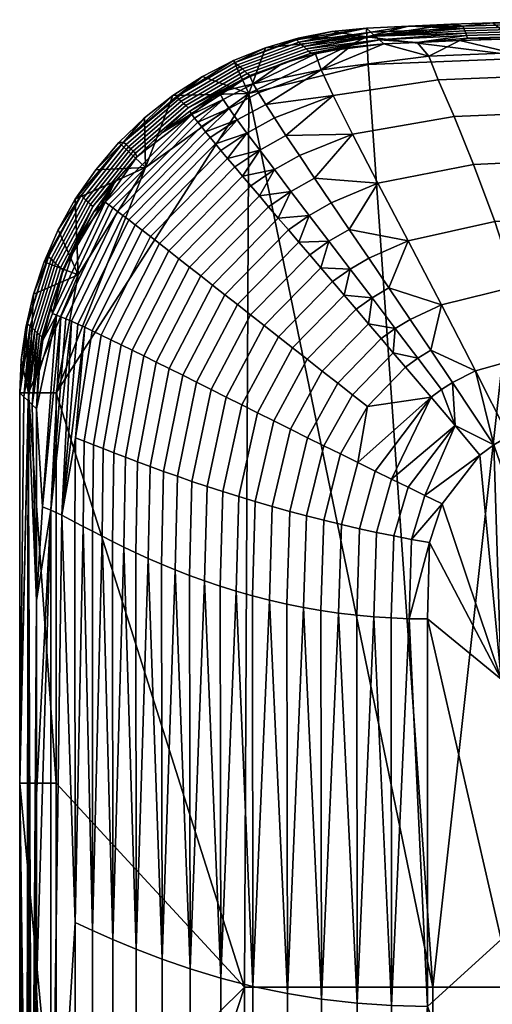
# Model space of a CAD drawing. Header units: millimetres. Extents: x 1047 to 1715, y 555 to 1212.
# Tile 620 of 656: x 1631 to 1644, y 1003 to 1029. Entities that reach past the tile are written whole.
import ezdxf

# ---------------------------------------------------------------- set-up
doc = ezdxf.new("R2010")
doc.units = ezdxf.units.MM
doc.header["$MEASUREMENT"] = 0
doc.layers.add('Alu stel 3', color=7, linetype='Continuous')

msp = doc.modelspace()

# ---------------------------------------------------------------- meshes
at = {"layer": 'Alu stel 3'}
mesh = msp.add_polyface(dxfattribs=at)
corners = [(1640.388, 1028.035, 191.93), (1640.349, 1028.787, 191.589), (1637.148, 1027.247, 191.93), (1637.6, 1028.489, 190.769), (1638.487, 1028.75, 190.777), (1639.405, 1028.931, 190.787), (1636.848, 1028.033, 189.906), (1636.779, 1028.095, 190.405), (1638.44, 1028.703, 190.549), (1638.51, 1028.64, 190.051), (1636.912, 1027.975, 189.44), (1638.575, 1028.582, 189.584), (1636.977, 1027.917, 188.973), (1638.64, 1028.523, 189.117), (1637.043, 1027.857, 188.491), (1638.707, 1028.463, 188.636), (1637.109, 1027.798, 188.017), (1638.773, 1028.404, 188.161), (1637.176, 1027.737, 187.53), (1638.841, 1028.343, 187.674), (1640.337, 1029.025, 190.798), (1639.405, 1028.931, 190.787), (1638.487, 1028.75, 190.777), (1637.6, 1028.489, 190.769), (1640.575, 1028.811, 189.1), (1640.456, 1028.918, 189.949), (1637.185, 1027.714, 187.387), (1638.057, 1028.062, 187.39), (1638.962, 1028.328, 187.394), (1639.88, 1028.505, 187.399), (1640.694, 1028.703, 188.252), (1637.609, 1026.957, 184.482), (1639.435, 1027.201, 183.684), (1637.846, 1026.587, 183.64), (1639.113, 1027.894, 185.435), (1637.416, 1027.271, 185.402), (1638.159, 1026.11, 182.791), (1639.962, 1026.15, 182.079), (1638.521, 1025.566, 182.034), (1638.93, 1024.956, 181.366), (1640.651, 1024.82, 180.821), (1639.385, 1024.283, 180.784), (1639.873, 1023.562, 180.294), (1637.845, 1025.185, 182.019), (1636.981, 1025.01, 182.375), (1637.447, 1025.714, 182.776), (1637.101, 1026.179, 183.625), (1637.951, 1023.869, 181.042), (1638.79, 1023.939, 180.772), (1638.226, 1023.547, 180.763), (1638.293, 1024.592, 181.352), (1637.689, 1024.177, 181.342), (1637.44, 1024.47, 181.664), (1639.105, 1022.517, 180.063), (1639.899, 1022.484, 179.875), (1639.421, 1022.147, 179.869), (1639.323, 1023.24, 180.284), (1638.801, 1022.874, 180.277), (1640.401, 1022.783, 179.883), (1638.507, 1023.217, 180.51), (1639.736, 1021.777, 179.7), (1640.493, 1021.703, 179.553), (1637.571, 1020.951, 180.061), (1637.201, 1021.242, 180.274), (1636.844, 1021.522, 180.506), (1636.502, 1021.791, 180.759), (1640.813, 1028.596, 187.403), (1639.88, 1028.505, 187.399), (1638.962, 1028.328, 187.394), (1637.273, 1027.517, 186.358), (1638.057, 1028.062, 187.39)]
mesh.append_faces([[corners[k] for k in face] for face in [(0, 1, 2, 2), (3, 1, 4, 4), (4, 1, 5, 5), (1, 3, 2, 2), (6, 7, 8, 9), (10, 6, 9, 11), (12, 10, 11, 13), (14, 12, 13, 15), (16, 14, 15, 17), (18, 16, 17, 19), (20, 8, 21, 21), (21, 8, 22, 22), (22, 7, 23, 23), (24, 13, 25, 25), (25, 9, 20, 20), (26, 19, 27, 27), (27, 19, 28, 28), (28, 19, 29, 29), (8, 20, 9, 9), (7, 22, 8, 8), (9, 25, 11, 11), (11, 25, 13, 13), (13, 24, 15, 15), (15, 30, 17, 17), (19, 26, 18, 18), (17, 30, 19, 19), (31, 32, 33, 33), (34, 31, 35, 35), (32, 31, 34, 34), (36, 37, 38, 38), (32, 36, 33, 33), (37, 36, 32, 32), (39, 40, 41, 41), (37, 39, 38, 38), (40, 39, 37, 37), (40, 42, 41, 41), (43, 44, 45, 45), (43, 45, 36, 38), (45, 46, 33, 36), (47, 48, 49, 49), (50, 47, 51, 51), (48, 47, 50, 50), (48, 50, 39, 41), (50, 43, 38, 39), (52, 50, 51, 51), (50, 52, 43, 43), (53, 54, 55, 55), (56, 53, 57, 57), (54, 53, 56, 56), (54, 56, 42, 58), (56, 48, 41, 42), (59, 56, 57, 57), (48, 59, 49, 49), (56, 59, 48, 48), (54, 60, 55, 55), (61, 60, 54, 54), (62, 63, 57, 53), (63, 64, 59, 57), (64, 65, 49, 59), (66, 34, 67, 67), (67, 34, 68, 68), (68, 69, 70, 70), (35, 69, 34, 34), (34, 69, 68, 68)]])
mesh = msp.add_polyface(dxfattribs=at)
corners = [(1640.388, 1028.035, 191.93), (1642.139, 1002.999, 191.93), (1644.939, 1028.216, 191.93), (1649.493, 1028.281, 191.93), (1647.202, 1029.254, 190.798), (1644.939, 1028.216, 191.93), (1640.349, 1028.787, 191.589), (1640.388, 1028.035, 191.93), (1640.694, 1028.703, 188.252), (1641.718, 1028.639, 187.404), (1640.813, 1028.596, 187.403), (1643.077, 1028.757, 187.87), (1642.871, 1028.687, 187.404), (1643.053, 1028.822, 188.364), (1640.813, 1028.596, 187.403), (1638.841, 1028.343, 187.674), (1640.694, 1028.703, 188.252), (1638.707, 1028.463, 188.636), (1640.575, 1028.811, 189.1), (1639.88, 1028.505, 187.399), (1642.286, 1027.623, 183.787), (1642.031, 1028.265, 185.507), (1644.273, 1028.352, 185.53), (1644.522, 1027.713, 183.823), (1642.713, 1026.623, 182.187), (1644.924, 1026.714, 182.225), (1643.244, 1025.328, 180.91), (1645.392, 1025.42, 180.942), (1643.82, 1023.775, 179.967), (1645.852, 1023.865, 179.988), (1644.384, 1022.014, 179.344), (1646.237, 1022.102, 179.354), (1639.435, 1027.201, 183.684), (1639.113, 1027.894, 185.435), (1639.962, 1026.15, 182.079), (1640.651, 1024.82, 180.821), (1641.466, 1023.255, 179.908), (1642.37, 1021.517, 179.315), (1639.873, 1023.562, 180.294), (1640.401, 1022.783, 179.883), (1640.945, 1021.977, 179.559), (1640.493, 1021.703, 179.553), (1639.899, 1022.484, 179.875), (1647.483, 1028.805, 187.404), (1646.329, 1028.787, 187.404), (1645.174, 1028.761, 187.404), (1644.022, 1028.728, 187.404), (1642.871, 1028.687, 187.404), (1641.718, 1028.639, 187.404), (1640.813, 1028.596, 187.403)]
mesh.append_faces([[corners[k] for k in face] for face in [(0, 1, 2, 2), (3, 4, 5, 5), (5, 6, 7, 7), (8, 9, 10, 10), (9, 11, 12, 12), (8, 13, 9, 9), (14, 15, 16, 16), (16, 17, 18, 18), (19, 15, 14, 14), (20, 21, 22, 23), (24, 20, 23, 25), (26, 24, 25, 27), (28, 26, 27, 29), (30, 28, 29, 31), (32, 33, 21, 20), (34, 32, 20, 24), (35, 34, 24, 26), (36, 35, 26, 28), (37, 36, 28, 30), (38, 36, 39, 39), (36, 38, 35, 35), (36, 40, 39, 39), (37, 40, 36, 36), (41, 42, 39, 40), (43, 22, 44, 44), (44, 22, 45, 45), (45, 22, 46, 46), (46, 22, 47, 47), (47, 21, 48, 48), (48, 21, 49, 49), (21, 47, 22, 22), (33, 49, 21, 21)]])
mesh = msp.add_polyface(dxfattribs=at)
corners = [(1640.337, 1029.025, 190.798), (1640.349, 1028.787, 191.589), (1641.48, 1029.081, 190.798), (1642.624, 1029.13, 190.798), (1643.768, 1029.172, 190.798), (1644.939, 1028.216, 191.93), (1644.912, 1029.207, 190.798), (1646.057, 1029.234, 190.798), (1647.202, 1029.254, 190.798), (1640.337, 1029.025, 190.798), (1639.405, 1028.931, 190.787), (1640.349, 1028.787, 191.589), (1645.757, 1028.903, 188.364), (1645.772, 1028.837, 187.87), (1643.077, 1028.757, 187.87), (1643.053, 1028.822, 188.364), (1645.743, 1028.968, 188.855), (1643.029, 1028.887, 188.855), (1645.729, 1029.032, 189.334), (1643.006, 1028.95, 189.334), (1645.714, 1029.098, 189.836), (1642.981, 1029.016, 189.836), (1645.701, 1029.16, 190.299), (1642.959, 1029.077, 190.299), (1647.202, 1029.254, 190.798), (1646.057, 1029.234, 190.798), (1644.912, 1029.207, 190.798), (1643.768, 1029.172, 190.798), (1642.624, 1029.13, 190.798), (1641.48, 1029.081, 190.798), (1640.456, 1028.918, 189.949), (1640.337, 1029.025, 190.798), (1640.575, 1028.811, 189.1), (1640.694, 1028.703, 188.252), (1642.871, 1028.687, 187.404), (1644.022, 1028.728, 187.404), (1645.174, 1028.761, 187.404), (1646.329, 1028.787, 187.404), (1647.483, 1028.805, 187.404), (1641.718, 1028.639, 187.404)]
mesh.append_faces([[corners[k] for k in face] for face in [(0, 1, 2, 2), (2, 1, 3, 3), (3, 1, 4, 4), (4, 5, 6, 6), (6, 5, 7, 7), (7, 5, 8, 8), (5, 4, 1, 1), (9, 10, 11, 11), (12, 13, 14, 15), (16, 12, 15, 17), (18, 16, 17, 19), (20, 18, 19, 21), (22, 20, 21, 23), (24, 22, 25, 25), (25, 22, 26, 26), (26, 22, 27, 27), (27, 23, 28, 28), (28, 23, 29, 29), (29, 30, 31, 31), (30, 21, 32, 32), (32, 17, 33, 33), (34, 14, 35, 35), (35, 13, 36, 36), (36, 13, 37, 37), (37, 13, 38, 38), (14, 39, 15, 15), (13, 35, 14, 14), (15, 33, 17, 17), (17, 32, 19, 19), (19, 32, 21, 21), (23, 27, 22, 22), (21, 29, 23, 23), (29, 21, 30, 30)]])
mesh = msp.add_polyface(dxfattribs=at)
corners = [(1635.09, 1027.193, 190.753), (1637.148, 1027.247, 191.93), (1635.893, 1027.709, 190.757), (1636.741, 1028.145, 190.762), (1637.6, 1028.489, 190.769), (1635.251, 1027.099, 189.812), (1635.182, 1027.161, 190.31), (1636.779, 1028.095, 190.405), (1636.848, 1028.033, 189.906), (1635.315, 1027.041, 189.345), (1636.912, 1027.975, 189.44), (1635.379, 1026.983, 188.879), (1636.977, 1027.917, 188.973), (1635.445, 1026.923, 188.397), (1637.043, 1027.857, 188.491), (1635.51, 1026.864, 187.923), (1637.109, 1027.798, 188.017), (1637.6, 1028.489, 190.769), (1636.741, 1028.145, 190.762), (1635.549, 1026.772, 187.382), (1637.176, 1027.737, 187.53), (1636.346, 1027.283, 187.384), (1637.185, 1027.714, 187.387), (1635.767, 1026.474, 185.855), (1636.619, 1026.847, 185.392), (1635.865, 1026.351, 185.384), (1636.454, 1027.088, 186.35), (1637.273, 1027.517, 186.358), (1637.416, 1027.271, 185.402), (1636.245, 1025.887, 184.027), (1637.101, 1026.179, 183.625), (1636.396, 1025.707, 183.614), (1636.837, 1026.54, 184.469), (1636.106, 1026.055, 184.459), (1637.609, 1026.957, 184.482), (1637.846, 1026.587, 183.64), (1635.979, 1026.21, 184.912), (1637.447, 1025.714, 182.776), (1636.981, 1025.01, 182.375), (1636.772, 1025.258, 182.765), (1636.577, 1025.49, 183.178), (1638.057, 1028.062, 187.39), (1637.185, 1027.714, 187.387), (1636.346, 1027.283, 187.384), (1635.68, 1026.585, 186.345), (1635.605, 1026.682, 186.854)]
mesh.append_faces([[corners[k] for k in face] for face in [(0, 1, 2, 2), (2, 1, 3, 3), (3, 1, 4, 4), (5, 6, 7, 8), (9, 5, 8, 10), (11, 9, 10, 12), (13, 11, 12, 14), (15, 13, 14, 16), (17, 7, 18, 18), (19, 20, 21, 21), (21, 20, 22, 22), (20, 15, 16, 16), (6, 18, 7, 7), (23, 24, 25, 25), (24, 23, 26, 26), (24, 26, 27, 28), (29, 30, 31, 31), (32, 29, 33, 33), (30, 29, 32, 32), (30, 32, 34, 35), (32, 24, 28, 34), (36, 32, 33, 33), (24, 36, 25, 25), (32, 36, 24, 24), (37, 38, 39, 39), (40, 37, 39, 39), (30, 40, 31, 31), (37, 40, 30, 30), (41, 27, 42, 42), (42, 27, 43, 43), (44, 45, 26, 26), (26, 43, 27, 27), (43, 26, 45, 45)]])
mesh = msp.add_polyface(dxfattribs=at)
corners = [(1647.241, 1002.999, 191.93), (1644.939, 1028.216, 191.93), (1642.139, 1002.999, 191.93), (1652.343, 1002.999, 191.93), (1649.493, 1028.281, 191.93), (1640.08, 1013.092, 179.014), (1639.586, 1013.151, 179.073), (1639.661, 1015.552, 179.072), (1640.154, 1015.439, 179.014), (1641.497, 1012.999, 178.926), (1641.013, 1013.018, 178.944), (1641.081, 1015.243, 178.944), (1641.56, 1015.151, 178.926), (1640.541, 1013.049, 178.973), (1640.612, 1015.34, 178.973), (1640.09, 1002.561, 179.016), (1641.019, 1002.497, 178.944), (1641.024, 991.977, 178.944), (1640.098, 992.031, 179.017), (1641.991, 1002.475, 178.92), (1641.991, 1012.992, 178.92), (1642.05, 1015.062, 178.92), (1645.991, 1004.289, 178.92), (1643.991, 1004.289, 178.92), (1643.991, 1011.356, 178.92), (1645.991, 1011.356, 178.92), (1647.991, 1004.289, 178.92), (1647.991, 1011.356, 178.92), (1649.991, 1004.289, 178.92), (1649.991, 1011.356, 178.92), (1651.991, 1004.289, 178.92), (1651.991, 1011.356, 178.92), (1645.991, 997.221, 178.92), (1643.991, 997.221, 178.92), (1647.991, 997.221, 178.92), (1649.991, 997.221, 178.92), (1651.991, 997.221, 178.92), (1642.05, 1015.062, 178.92), (1641.991, 1012.992, 178.92), (1641.991, 1002.475, 178.92), (1643.79, 1017.715, 178.92), (1646.599, 1018.39, 178.92)]
mesh.append_faces([[corners[k] for k in face] for face in [(0, 1, 2, 2), (3, 4, 0, 0), (5, 6, 7, 8), (9, 10, 11, 12), (10, 13, 14, 11), (13, 5, 8, 14), (15, 6, 5, 5), (13, 15, 5, 5), (16, 13, 10, 10), (15, 13, 16, 16), (17, 18, 15, 16), (19, 9, 20, 20), (20, 9, 21, 21), (12, 21, 9, 9), (9, 16, 10, 10), (16, 19, 17, 17), (19, 16, 9, 9), (22, 23, 24, 25), (26, 22, 25, 27), (28, 26, 27, 29), (30, 28, 29, 31), (32, 33, 23, 22), (34, 32, 22, 26), (35, 34, 26, 28), (36, 35, 28, 30), (37, 24, 38, 38), (38, 23, 39, 39), (24, 40, 25, 25), (23, 38, 24, 24), (25, 41, 27, 27), (27, 41, 29, 29), (33, 39, 23, 23)]])
mesh = msp.add_polyface(dxfattribs=at)
corners = [(1637.148, 1027.247, 191.93), (1642.139, 1002.999, 191.93), (1640.388, 1028.035, 191.93), (1631.934, 1019.126, 191.93), (1637.036, 1002.999, 191.93), (1640.945, 1021.977, 179.559), (1642.37, 1021.517, 179.315), (1641.523, 1021.119, 179.303), (1642.083, 1020.285, 179.127), (1640.397, 1021.003, 179.414), (1641.122, 1020.873, 179.299), (1640.741, 1020.598, 179.296), (1640.493, 1021.703, 179.553), (1640.062, 1021.396, 179.549), (1639.736, 1021.777, 179.7), (1642.09, 1019.008, 179.004), (1641.4, 1019.822, 179.123), (1641.734, 1020.066, 179.124), (1642.372, 1019.219, 179.004), (1641.067, 1020.215, 179.203), (1635.361, 1019.605, 180.8), (1634.993, 1019.789, 181.081), (1636.168, 1022.053, 181.038), (1636.502, 1021.791, 180.759), (1634.642, 1019.964, 181.384), (1635.849, 1022.303, 181.338), (1636.965, 1018.801, 179.894), (1636.541, 1019.013, 180.091), (1637.571, 1020.951, 180.061), (1637.955, 1020.649, 179.867), (1639.105, 1022.517, 180.063), (1639.421, 1022.147, 179.869), (1636.132, 1019.218, 180.308), (1637.201, 1021.242, 180.274), (1635.738, 1019.416, 180.544), (1636.844, 1021.522, 180.506), (1638.746, 1017.911, 179.308), (1638.28, 1018.143, 179.429), (1639.141, 1019.718, 179.413), (1639.561, 1019.389, 179.295), (1638.734, 1020.038, 179.547), (1637.828, 1018.369, 179.566), (1637.39, 1018.588, 179.721), (1638.338, 1020.348, 179.698), (1640.365, 1018.759, 179.122), (1639.958, 1019.078, 179.202), (1639.187, 1017.692, 179.212)]
mesh.append_faces([[corners[k] for k in face] for face in [(0, 1, 2, 2), (3, 4, 0, 0), (5, 6, 7, 7), (6, 8, 7, 7), (9, 10, 11, 11), (12, 9, 13, 13), (10, 9, 12, 12), (10, 12, 5, 7), (14, 12, 13, 13), (15, 16, 17, 18), (17, 10, 7, 8), (19, 17, 16, 16), (10, 19, 11, 11), (17, 19, 10, 10), (20, 21, 22, 23), (21, 24, 25, 22), (26, 27, 28, 29), (29, 28, 30, 31), (27, 32, 33, 28), (32, 34, 35, 33), (34, 20, 23, 35), (36, 37, 38, 39), (39, 38, 9, 11), (38, 40, 13, 9), (37, 41, 40, 38), (41, 42, 43, 40), (40, 43, 14, 13), (43, 29, 31, 14), (42, 26, 29, 43), (15, 44, 16, 16), (44, 45, 19, 16), (45, 39, 11, 19), (46, 36, 39, 45)]])
mesh = msp.add_polyface(dxfattribs=at)
corners = [(1637.148, 1027.247, 191.93), (1635.09, 1027.193, 190.753), (1634.348, 1025.245, 191.93), (1633.003, 1025.181, 190.75), (1633.631, 1025.919, 190.749), (1634.329, 1026.592, 190.75), (1633.827, 1025.865, 189.779), (1633.759, 1025.927, 190.277), (1635.182, 1027.161, 190.31), (1635.251, 1027.099, 189.812), (1633.89, 1025.807, 189.312), (1635.315, 1027.041, 189.345), (1633.954, 1025.75, 188.845), (1635.379, 1026.983, 188.879), (1634.019, 1025.69, 188.363), (1635.445, 1026.923, 188.397), (1634.084, 1025.631, 187.889), (1635.51, 1026.864, 187.923), (1632.673, 1024.418, 189.808), (1632.606, 1024.48, 190.306), (1632.736, 1024.359, 189.341), (1632.799, 1024.301, 188.874), (1636.741, 1028.145, 190.762), (1635.893, 1027.709, 190.757), (1635.09, 1027.193, 190.753), (1634.329, 1026.592, 190.75), (1633.631, 1025.919, 190.749), (1633.003, 1025.181, 190.75), (1634.121, 1025.534, 187.381), (1634.809, 1026.191, 187.381), (1637.176, 1027.737, 187.53), (1635.549, 1026.772, 187.382), (1632.45, 1024.385, 190.753), (1636.454, 1027.088, 186.35), (1635.767, 1026.474, 185.855), (1635.68, 1026.585, 186.345), (1633.596, 1024.052, 185.381), (1633.469, 1024.147, 185.852), (1635.865, 1026.351, 185.384), (1633.356, 1024.232, 186.343), (1633.256, 1024.305, 186.853), (1635.605, 1026.682, 186.854), (1633.742, 1023.942, 184.908), (1635.979, 1026.21, 184.912), (1636.346, 1027.283, 187.384), (1635.549, 1026.772, 187.382), (1634.809, 1026.191, 187.381), (1634.121, 1025.534, 187.381)]
mesh.append_faces([[corners[k] for k in face] for face in [(0, 1, 2, 2), (3, 2, 4, 4), (4, 2, 5, 5), (5, 2, 1, 1), (6, 7, 8, 9), (10, 6, 9, 11), (12, 10, 11, 13), (14, 12, 13, 15), (16, 14, 15, 17), (18, 19, 7, 6), (20, 18, 6, 10), (21, 20, 10, 12), (22, 8, 23, 23), (23, 7, 24, 24), (24, 7, 25, 25), (25, 7, 26, 26), (26, 7, 27, 27), (28, 17, 29, 29), (29, 30, 31, 31), (7, 23, 8, 8), (17, 28, 16, 16), (19, 32, 7, 7), (17, 30, 29, 29), (33, 34, 35, 35), (36, 37, 34, 38), (37, 39, 35, 34), (39, 40, 41, 35), (42, 36, 38, 43), (44, 41, 45, 45), (45, 41, 46, 46), (46, 41, 47, 47), (40, 47, 41, 41)]])
mesh = msp.add_polyface(dxfattribs=at)
corners = [(1631.934, 997.951, 191.93), (1637.036, 1002.999, 191.93), (1631.934, 1008.539, 191.93), (1631.934, 1019.126, 191.93), (1642.139, 1002.999, 191.93), (1637.148, 1027.247, 191.93), (1631.934, 1019.126, 191.93), (1631.182, 1019.126, 191.589), (1631.934, 1008.539, 191.93), (1630.943, 1008.539, 190.798), (1631.934, 997.951, 191.93), (1630.943, 997.951, 190.798), (1630.943, 1019.126, 190.798), (1631.056, 1019.019, 189.949), (1630.943, 1008.539, 190.798), (1631.01, 994.182, 190.299), (1630.943, 997.951, 190.798), (1631.396, 997.686, 187.404), (1631.333, 993.996, 187.87), (1631.396, 1002.953, 187.404), (1631.267, 994.034, 188.364), (1631.396, 1008.221, 187.404), (1631.396, 1013.489, 187.404), (1631.202, 994.071, 188.855), (1631.169, 1018.911, 189.101), (1631.138, 994.108, 189.334), (1631.071, 994.147, 189.836), (1632.442, 1004.751, 183.783), (1632.08, 1015.805, 184.596), (1632.439, 1015.62, 183.767), (1631.785, 994.121, 185.513), (1631.785, 1015.946, 185.493), (1633.475, 993.495, 182.197), (1632.921, 993.7, 182.957), (1632.917, 1004.536, 182.941), (1633.469, 1004.292, 182.182), (1633.177, 1015.234, 182.535), (1632.911, 1015.372, 182.925), (1633.461, 1015.091, 182.165), (1632.666, 1015.5, 183.336), (1632.444, 993.882, 183.797), (1634.81, 993.045, 180.919), (1634.105, 993.273, 181.518), (1634.096, 1004.031, 181.504), (1634.799, 1003.761, 180.906), (1634.427, 1014.633, 181.18), (1634.086, 1014.789, 181.488), (1634.786, 1014.477, 180.892), (1633.764, 1014.942, 181.817), (1636.408, 992.608, 179.973), (1635.574, 992.822, 180.408), (1635.561, 1003.497, 180.397), (1636.394, 1003.244, 179.964), (1635.954, 1014.024, 180.16), (1635.547, 1014.172, 180.385), (1636.379, 1013.881, 179.955), (1635.157, 1014.324, 180.629), (1638.213, 992.252, 179.347), (1637.279, 992.418, 179.624), (1637.265, 1003.02, 179.618), (1638.2, 1002.823, 179.342), (1637.709, 1013.503, 179.466), (1637.249, 1013.622, 179.611), (1638.185, 1013.394, 179.338), (1636.806, 1013.748, 179.774), (1640.098, 992.031, 179.017), (1639.129, 992.126, 179.152), (1639.118, 1002.673, 179.15), (1640.09, 1002.561, 179.016), (1639.586, 1013.151, 179.073), (1639.105, 1013.222, 179.147), (1638.638, 1013.303, 179.235), (1631.396, 1013.489, 187.404), (1631.396, 1008.221, 187.404), (1631.396, 1002.953, 187.404), (1631.396, 997.686, 187.404)]
mesh.append_faces([[corners[k] for k in face] for face in [(0, 1, 2, 2), (2, 1, 3, 3), (4, 5, 1, 1), (6, 7, 8, 8), (8, 9, 10, 10), (11, 10, 9, 9), (7, 9, 8, 8), (12, 13, 14, 14), (14, 15, 16, 16), (17, 18, 19, 19), (19, 20, 21, 21), (21, 20, 22, 22), (23, 24, 20, 20), (25, 24, 23, 23), (26, 14, 25, 25), (15, 14, 26, 26), (22, 20, 24, 24), (24, 25, 14, 14), (27, 28, 29, 29), (28, 30, 31, 31), (27, 30, 28, 28), (32, 33, 34, 35), (36, 34, 37, 37), (35, 36, 38, 38), (34, 36, 35, 35), (39, 27, 29, 29), (34, 39, 37, 37), (27, 39, 34, 34), (33, 40, 27, 34), (41, 42, 43, 44), (45, 43, 46, 46), (44, 45, 47, 47), (43, 45, 44, 44), (48, 35, 38, 38), (43, 48, 46, 46), (35, 48, 43, 43), (42, 32, 35, 43), (49, 50, 51, 52), (53, 51, 54, 54), (52, 53, 55, 55), (51, 53, 52, 52), (56, 44, 47, 47), (51, 56, 54, 54), (44, 56, 51, 51), (50, 41, 44, 51), (57, 58, 59, 60), (61, 59, 62, 62), (60, 61, 63, 63), (59, 61, 60, 60), (64, 52, 55, 55), (59, 64, 62, 62), (52, 64, 59, 59), (58, 49, 52, 59), (65, 66, 67, 68), (69, 67, 70, 70), (67, 69, 68, 68), (71, 60, 63, 63), (67, 71, 70, 70), (60, 71, 67, 67), (66, 57, 60, 67), (72, 31, 73, 73), (73, 31, 74, 74), (74, 30, 75, 75), (30, 74, 31, 31)]])
mesh = msp.add_polyface(dxfattribs=at)
corners = [(1631.934, 1019.126, 191.93), (1634.348, 1025.245, 191.93), (1632.523, 1022.329, 191.93), (1637.148, 1027.247, 191.93), (1634.348, 1025.245, 191.93), (1632.45, 1024.385, 190.753), (1632.523, 1022.329, 191.93), (1631.312, 1021.804, 190.77), (1631.602, 1022.681, 190.763), (1631.985, 1023.554, 190.757), (1633.003, 1025.181, 190.75), (1632.864, 1024.241, 188.393), (1632.799, 1024.301, 188.874), (1633.954, 1025.75, 188.845), (1634.019, 1025.69, 188.363), (1632.927, 1024.182, 187.918), (1634.084, 1025.631, 187.889), (1631.791, 1022.76, 189.9), (1631.724, 1022.822, 190.399), (1632.606, 1024.48, 190.306), (1632.673, 1024.418, 189.808), (1631.853, 1022.702, 189.434), (1632.736, 1024.359, 189.341), (1631.916, 1022.643, 188.967), (1631.98, 1022.583, 188.485), (1632.044, 1022.523, 188.011), (1631.224, 1020.937, 190.055), (1631.158, 1021, 190.554), (1631.287, 1020.879, 189.589), (1631.349, 1020.82, 189.122), (1631.413, 1020.759, 188.64), (1631.477, 1020.699, 188.166), (1633.003, 1025.181, 190.75), (1633.759, 1025.927, 190.277), (1632.45, 1024.385, 190.753), (1631.985, 1023.554, 190.757), (1631.602, 1022.681, 190.763), (1631.312, 1021.804, 190.77), (1631.105, 1020.905, 190.778), (1631.79, 1021.472, 187.391), (1631.542, 1020.638, 187.678), (1632.095, 1022.364, 187.387), (1632.109, 1022.462, 187.523), (1632.485, 1023.225, 187.384), (1632.954, 1024.044, 187.382), (1633.502, 1024.818, 187.381), (1634.121, 1025.534, 187.381), (1636.981, 1025.01, 182.375), (1637.845, 1025.185, 182.019), (1637.204, 1024.748, 182.008), (1637.44, 1024.47, 181.664), (1632.193, 1021.137, 185.417), (1632.058, 1021.193, 185.883), (1633.469, 1024.147, 185.852), (1633.596, 1024.052, 185.381), (1631.938, 1021.24, 186.368), (1633.356, 1024.232, 186.343), (1631.833, 1021.278, 186.87), (1633.256, 1024.305, 186.853), (1632.91, 1020.811, 183.659), (1632.708, 1020.906, 184.07), (1634.075, 1023.686, 184.023), (1634.262, 1023.541, 183.61), (1636.245, 1025.887, 184.027), (1636.396, 1025.707, 183.614), (1633.901, 1023.819, 184.455), (1636.106, 1026.055, 184.459), (1632.52, 1020.992, 184.5), (1632.349, 1021.069, 184.948), (1633.742, 1023.942, 184.908), (1635.979, 1026.21, 184.912), (1633.993, 1020.286, 182.053), (1633.695, 1020.432, 182.421), (1634.984, 1022.98, 182.37), (1635.256, 1022.767, 182.004), (1634.727, 1023.18, 182.76), (1636.772, 1025.258, 182.765), (1633.415, 1020.569, 182.811), (1633.153, 1020.695, 183.223), (1634.486, 1023.368, 183.173), (1636.577, 1025.49, 183.178), (1636.502, 1021.791, 180.759), (1636.168, 1022.053, 181.038), (1637.951, 1023.869, 181.042), (1638.226, 1023.547, 180.763), (1635.849, 1022.303, 181.338), (1637.689, 1024.177, 181.342), (1635.545, 1022.541, 181.66), (1634.121, 1025.534, 187.381), (1633.502, 1024.818, 187.381), (1632.954, 1024.044, 187.382), (1632.485, 1023.225, 187.384), (1632.095, 1022.364, 187.387), (1631.79, 1021.472, 187.391)]
mesh.append_faces([[corners[k] for k in face] for face in [(0, 1, 2, 2), (1, 0, 3, 3), (4, 5, 6, 6), (7, 6, 8, 8), (8, 6, 9, 9), (9, 6, 5, 5), (5, 4, 10, 10), (11, 12, 13, 14), (15, 11, 14, 16), (17, 18, 19, 20), (21, 17, 20, 22), (23, 21, 22, 12), (24, 23, 12, 11), (25, 24, 11, 15), (26, 27, 18, 17), (28, 26, 17, 21), (29, 28, 21, 23), (30, 29, 23, 24), (31, 30, 24, 25), (32, 33, 34, 34), (34, 19, 35, 35), (35, 19, 36, 36), (36, 18, 37, 37), (37, 18, 38, 38), (39, 40, 41, 41), (41, 42, 43, 43), (43, 42, 44, 44), (44, 42, 45, 45), (45, 15, 46, 46), (16, 46, 15, 15), (18, 36, 19, 19), (15, 42, 25, 25), (27, 38, 18, 18), (42, 15, 45, 45), (47, 48, 49, 49), (48, 50, 49, 49), (51, 52, 53, 54), (52, 55, 56, 53), (55, 57, 58, 56), (59, 60, 61, 62), (62, 61, 63, 64), (61, 65, 66, 63), (60, 67, 65, 61), (67, 68, 69, 65), (65, 69, 70, 66), (68, 51, 54, 69), (71, 72, 73, 74), (74, 73, 47, 49), (73, 75, 76, 47), (72, 77, 75, 73), (77, 78, 79, 75), (75, 79, 80, 76), (79, 62, 64, 80), (78, 59, 62, 79), (81, 82, 83, 84), (82, 85, 86, 83), (85, 87, 50, 86), (87, 74, 49, 50), (88, 58, 89, 89), (89, 58, 90, 90), (90, 58, 91, 91), (91, 57, 92, 92), (92, 57, 93, 93), (57, 91, 58, 58)]])
mesh = msp.add_polyface(dxfattribs=at)
corners = [(1630.943, 1008.539, 190.798), (1631.182, 1019.126, 191.589), (1630.943, 1019.126, 190.798), (1632.523, 1022.329, 191.93), (1631.182, 1019.126, 191.589), (1631.934, 1019.126, 191.93), (1630.984, 1020.019, 190.788), (1630.943, 1019.126, 190.798), (1631.105, 1020.905, 190.778), (1631.312, 1021.804, 190.77), (1631.396, 1018.696, 187.403), (1631.396, 1013.489, 187.404), (1631.282, 1018.804, 188.252), (1631.169, 1018.911, 189.101), (1630.943, 1008.539, 190.798), (1631.056, 1019.019, 189.949), (1631.542, 1020.638, 187.678), (1631.477, 1020.699, 188.166), (1632.044, 1022.523, 188.011), (1632.109, 1022.462, 187.523), (1631.105, 1020.905, 190.778), (1631.158, 1021, 190.554), (1630.984, 1020.019, 190.788), (1630.943, 1019.126, 190.798), (1631.224, 1020.937, 190.055), (1631.056, 1019.019, 189.949), (1631.349, 1020.82, 189.122), (1631.169, 1018.911, 189.101), (1631.413, 1020.759, 188.64), (1631.282, 1018.804, 188.252), (1631.396, 1018.696, 187.403), (1631.44, 1019.629, 187.399), (1631.571, 1020.557, 187.394), (1631.79, 1021.472, 187.391), (1631.287, 1020.879, 189.589), (1632.095, 1022.364, 187.387), (1632.058, 1021.193, 185.883), (1631.561, 1016.032, 186.417), (1631.938, 1021.24, 186.368), (1631.785, 1015.946, 185.493), (1632.193, 1021.137, 185.417), (1632.457, 1017.904, 183.756), (1632.708, 1020.906, 184.07), (1632.91, 1020.811, 183.659), (1632.08, 1015.805, 184.596), (1632.52, 1020.992, 184.5), (1632.439, 1015.62, 183.767), (1632.349, 1021.069, 184.948), (1633.461, 1015.091, 182.165), (1633.177, 1015.234, 182.535), (1633.209, 1017.614, 182.523), (1633.498, 1017.501, 182.154), (1633.695, 1020.432, 182.421), (1633.993, 1020.286, 182.053), (1632.939, 1017.718, 182.913), (1633.415, 1020.569, 182.811), (1632.911, 1015.372, 182.925), (1632.666, 1015.5, 183.336), (1632.688, 1017.815, 183.324), (1633.153, 1020.695, 183.223), (1634.786, 1014.477, 180.892), (1634.427, 1014.633, 181.18), (1634.478, 1017.13, 181.169), (1634.842, 1016.997, 180.882), (1634.993, 1019.789, 181.081), (1635.361, 1019.605, 180.8), (1634.133, 1017.259, 181.477), (1634.642, 1019.964, 181.384), (1634.086, 1014.789, 181.488), (1634.309, 1020.129, 181.708), (1635.545, 1022.541, 181.66), (1635.849, 1022.303, 181.338), (1635.256, 1022.767, 182.004), (1633.764, 1014.942, 181.817), (1633.806, 1017.383, 181.805), (1635.547, 1014.172, 180.385), (1635.157, 1014.324, 180.629), (1635.218, 1016.863, 180.62), (1635.611, 1016.726, 180.377), (1635.738, 1019.416, 180.544), (1631.396, 1018.696, 187.403), (1631.396, 1013.489, 187.404), (1631.79, 1021.472, 187.391), (1631.833, 1021.278, 186.87), (1631.571, 1020.557, 187.394), (1631.44, 1019.629, 187.399)]
mesh.append_faces([[corners[k] for k in face] for face in [(0, 1, 2, 2), (3, 4, 5, 5), (4, 6, 7, 7), (6, 4, 8, 8), (8, 4, 9, 9), (3, 9, 4, 4), (10, 11, 12, 12), (12, 11, 13, 13), (13, 14, 15, 15), (16, 17, 18, 19), (20, 21, 22, 22), (22, 21, 23, 23), (23, 24, 25, 25), (25, 26, 27, 27), (27, 28, 29, 29), (29, 16, 30, 30), (30, 16, 31, 31), (31, 16, 32, 32), (32, 16, 33, 33), (24, 23, 21, 21), (34, 25, 24, 24), (26, 25, 34, 34), (28, 27, 26, 26), (17, 29, 28, 28), (19, 35, 16, 16), (16, 29, 17, 17), (36, 37, 38, 38), (39, 36, 40, 40), (37, 36, 39, 39), (41, 42, 43, 43), (42, 44, 45, 45), (44, 41, 46, 46), (41, 44, 42, 42), (47, 39, 40, 40), (44, 47, 45, 45), (39, 47, 44, 44), (48, 49, 50, 51), (51, 50, 52, 53), (50, 54, 55, 52), (49, 56, 54, 50), (56, 57, 58, 54), (54, 58, 59, 55), (58, 41, 43, 59), (57, 46, 41, 58), (60, 61, 62, 63), (63, 62, 64, 65), (62, 66, 67, 64), (61, 68, 66, 62), (67, 69, 70, 71), (69, 53, 72, 70), (68, 73, 74, 66), (66, 74, 69, 67), (74, 51, 53, 69), (73, 48, 51, 74), (75, 76, 77, 78), (77, 63, 65, 79), (76, 60, 63, 77), (80, 37, 81, 81), (82, 83, 84, 84), (84, 38, 85, 85), (85, 38, 80, 80), (37, 80, 38, 38), (39, 81, 37, 37), (38, 84, 83, 83)]])
mesh = msp.add_polyface(dxfattribs=at)
corners = [(1659.594, 1018.663, 179.128), (1659.145, 1017.424, 179.008), (1658.768, 1018.027, 179.006), (1660.868, 1018.459, 179.312), (1657.422, 1021.549, 179.321), (1657.859, 1022.443, 179.585), (1659.722, 1021.43, 179.56), (1659.073, 1020.636, 179.304), (1661.19, 1019.897, 179.562), (1660.382, 1019.271, 179.305), (1656.556, 1019.762, 179.01), (1656.998, 1020.678, 179.137), (1658.442, 1019.862, 179.127), (1657.782, 1019.051, 179.006), (1652.692, 1020.253, 179.02), (1652.77, 1021.2, 179.159), (1654.813, 1021.163, 179.153), (1654.638, 1020.215, 179.017), (1655.008, 1022.058, 179.349), (1654.502, 1019.307, 178.945), (1656.138, 1018.893, 178.943), (1652.642, 1019.349, 178.945), (1646.491, 1020.253, 179.019), (1646.237, 1022.102, 179.354), (1644.874, 1020.169, 179.016), (1644.384, 1022.014, 179.344), (1643.292, 1019.725, 179.008), (1642.37, 1021.517, 179.315), (1642.083, 1020.285, 179.127), (1642.668, 1019.409, 179.005), (1642.372, 1019.219, 179.004), (1641.734, 1020.066, 179.124), (1642.05, 1015.062, 178.92), (1641.56, 1015.151, 178.926), (1642.392, 1016.12, 178.92), (1641.925, 1016.346, 178.926), (1643.416, 1017.436, 178.92), (1642.742, 1018.237, 178.941), (1643.79, 1017.715, 178.92), (1644.193, 1017.949, 178.92), (1645.266, 1018.309, 178.92), (1646.599, 1018.39, 178.92), (1652.615, 1018.403, 178.92), (1654.391, 1018.355, 178.92), (1655.707, 1017.989, 178.92), (1657.17, 1016.803, 178.92), (1657.436, 1016.409, 178.92), (1657.652, 1015.988, 178.92), (1659.8, 1015.237, 179.017), (1657.953, 1014.922, 178.92), (1659.846, 1013.121, 179.017), (1659.433, 1016.779, 179.011), (1642.09, 1019.008, 179.004), (1657.953, 1014.922, 178.92), (1655.991, 1011.356, 178.92), (1657.652, 1015.988, 178.92), (1657.436, 1016.409, 178.92), (1657.17, 1016.803, 178.92), (1653.991, 1011.356, 178.92), (1655.707, 1017.989, 178.92), (1654.391, 1018.355, 178.92), (1652.615, 1018.403, 178.92), (1649.991, 1011.356, 178.92), (1646.599, 1018.39, 178.92), (1645.991, 1011.356, 178.92), (1645.266, 1018.309, 178.92), (1644.193, 1017.949, 178.92), (1643.79, 1017.715, 178.92), (1643.991, 1011.356, 178.92), (1643.416, 1017.436, 178.92), (1642.392, 1016.12, 178.92), (1642.05, 1015.062, 178.92)]
mesh.append_faces([[corners[k] for k in face] for face in [(0, 1, 2, 2), (1, 0, 3, 3), (4, 5, 6, 7), (7, 6, 8, 9), (10, 11, 12, 13), (13, 12, 0, 2), (12, 7, 9, 0), (11, 4, 7, 12), (14, 15, 16, 17), (17, 16, 11, 10), (16, 18, 4, 11), (19, 17, 10, 20), (21, 14, 17, 19), (22, 15, 14, 14), (23, 15, 22, 22), (24, 25, 23, 22), (26, 27, 25, 24), (28, 26, 29, 29), (26, 28, 27, 27), (30, 31, 28, 29), (32, 33, 34, 34), (34, 35, 36, 36), (36, 37, 38, 38), (38, 26, 39, 39), (39, 24, 40, 40), (40, 22, 41, 41), (41, 21, 42, 42), (42, 21, 43, 43), (43, 19, 44, 44), (44, 13, 45, 45), (45, 2, 46, 46), (46, 1, 47, 47), (47, 48, 49, 49), (50, 49, 48, 48), (48, 47, 51, 51), (51, 47, 1, 1), (1, 46, 2, 2), (13, 20, 10, 10), (2, 45, 13, 13), (20, 44, 19, 19), (19, 43, 21, 21), (21, 22, 14, 14), (22, 40, 24, 24), (24, 39, 26, 26), (26, 38, 29, 29), (30, 37, 52, 52), (29, 37, 30, 30), (35, 37, 36, 36), (37, 29, 38, 38), (22, 21, 41, 41), (44, 20, 13, 13), (53, 54, 55, 55), (55, 54, 56, 56), (56, 54, 57, 57), (57, 58, 59, 59), (59, 58, 60, 60), (60, 58, 61, 61), (61, 62, 63, 63), (63, 64, 65, 65), (65, 64, 66, 66), (66, 64, 67, 67), (67, 68, 69, 69), (69, 68, 70, 70), (70, 68, 71, 71)]])
mesh = msp.add_polyface(dxfattribs=at)
corners = [(1636.379, 1013.881, 179.955), (1635.954, 1014.024, 180.16), (1636.022, 1016.588, 180.153), (1636.45, 1016.448, 179.948), (1636.541, 1019.013, 180.091), (1636.965, 1018.801, 179.894), (1635.611, 1016.726, 180.377), (1636.132, 1019.218, 180.308), (1635.547, 1014.172, 180.385), (1635.218, 1016.863, 180.62), (1635.738, 1019.416, 180.544), (1638.185, 1013.394, 179.338), (1637.709, 1013.503, 179.466), (1637.785, 1016.042, 179.462), (1638.262, 1015.909, 179.335), (1638.28, 1018.143, 179.429), (1638.746, 1017.911, 179.308), (1637.324, 1016.177, 179.607), (1637.828, 1018.369, 179.566), (1637.249, 1013.622, 179.611), (1636.806, 1013.748, 179.774), (1636.879, 1016.312, 179.769), (1637.39, 1018.588, 179.721), (1640.154, 1015.439, 179.014), (1639.661, 1015.552, 179.072), (1640.103, 1017.239, 179.061), (1640.578, 1017.005, 179.007), (1639.182, 1015.669, 179.145), (1639.64, 1017.468, 179.13), (1639.586, 1013.151, 179.073), (1639.105, 1013.222, 179.147), (1640.365, 1018.759, 179.122), (1642.09, 1019.008, 179.004), (1639.187, 1017.692, 179.212), (1639.958, 1019.078, 179.202), (1638.638, 1013.303, 179.235), (1638.715, 1015.788, 179.233), (1641.56, 1015.151, 178.926), (1641.081, 1015.243, 178.944), (1641.467, 1016.57, 178.942), (1641.925, 1016.346, 178.926), (1641.018, 1016.789, 178.969), (1642.742, 1018.237, 178.941), (1640.612, 1015.34, 178.973), (1642.392, 1016.12, 178.92)]
mesh.append_faces([[corners[k] for k in face] for face in [(0, 1, 2, 3), (3, 2, 4, 5), (2, 6, 7, 4), (1, 8, 6, 2), (6, 9, 10, 7), (11, 12, 13, 14), (14, 13, 15, 16), (13, 17, 18, 15), (12, 19, 17, 13), (19, 20, 21, 17), (17, 21, 22, 18), (21, 3, 5, 22), (20, 0, 3, 21), (23, 24, 25, 26), (24, 27, 28, 25), (29, 30, 27, 24), (31, 25, 28, 28), (25, 32, 26, 26), (31, 32, 25, 25), (28, 33, 34, 31), (30, 35, 36, 27), (27, 36, 33, 28), (36, 14, 16, 33), (35, 11, 14, 36), (37, 38, 39, 40), (41, 42, 39, 39), (32, 41, 26, 26), (42, 41, 32, 32), (38, 43, 41, 39), (43, 23, 26, 41), (40, 44, 37, 37), (39, 42, 40, 40)]])
mesh = msp.add_polyface(dxfattribs=at)
corners = [(1642.139, 975.569, 191.93), (1642.139, 1002.999, 191.93), (1637.036, 1002.999, 191.93), (1637.036, 975.569, 191.93), (1647.241, 975.569, 191.93), (1647.241, 1002.999, 191.93), (1631.934, 966.187, 191.93), (1631.934, 976.775, 191.93), (1631.934, 987.363, 191.93), (1631.934, 997.951, 191.93), (1631.934, 997.951, 191.93), (1630.943, 997.951, 190.798), (1631.934, 987.363, 191.93), (1630.943, 987.363, 190.798), (1631.934, 976.775, 191.93), (1630.943, 976.775, 190.798), (1631.934, 966.187, 191.93), (1630.943, 966.187, 190.798), (1631.267, 994.034, 188.364), (1631.333, 993.996, 187.87), (1631.333, 970.989, 187.87), (1631.267, 971.012, 188.364), (1631.202, 994.071, 188.855), (1631.202, 971.036, 188.855), (1631.138, 994.108, 189.334), (1631.138, 971.058, 189.334), (1631.071, 994.147, 189.836), (1631.071, 971.082, 189.836), (1631.01, 994.182, 190.299), (1631.01, 971.104, 190.299), (1630.943, 997.951, 190.798), (1630.943, 987.363, 190.798), (1630.943, 976.775, 190.798), (1630.943, 966.187, 190.798), (1631.396, 960.777, 187.404), (1631.396, 966.05, 187.404), (1631.396, 971.323, 187.404), (1631.396, 976.596, 187.404), (1631.396, 981.869, 187.404), (1631.396, 987.141, 187.404), (1631.396, 992.413, 187.404), (1631.396, 997.686, 187.404), (1631.396, 1002.953, 187.404), (1631.785, 994.121, 185.513), (1632.442, 1004.751, 183.783), (1632.444, 993.882, 183.797), (1632.45, 959.364, 183.831), (1631.784, 959.464, 185.535), (1632.921, 993.7, 182.957), (1633.49, 959.201, 182.233), (1633.475, 993.495, 182.197), (1634.105, 993.273, 181.518), (1634.835, 959.013, 180.949), (1634.81, 993.045, 180.919), (1635.574, 992.822, 180.408), (1636.438, 958.829, 179.992), (1636.408, 992.608, 179.973), (1637.279, 992.418, 179.624), (1638.242, 958.68, 179.356), (1638.213, 992.252, 179.347), (1639.129, 992.126, 179.152), (1640.117, 958.587, 179.019), (1640.098, 992.031, 179.017), (1631.396, 997.686, 187.404), (1631.396, 992.413, 187.404), (1631.396, 987.141, 187.404), (1631.396, 981.869, 187.404), (1631.396, 976.596, 187.404), (1631.396, 971.323, 187.404), (1631.396, 966.05, 187.404), (1641.991, 958.557, 178.92), (1641.024, 991.977, 178.944), (1641.991, 991.958, 178.92), (1641.991, 1002.475, 178.92), (1641.991, 1002.475, 178.92), (1643.991, 997.221, 178.92), (1641.991, 991.958, 178.92), (1643.991, 976.019, 178.92), (1641.991, 958.557, 178.92), (1643.991, 990.154, 178.92), (1643.991, 983.087, 178.92), (1643.991, 968.952, 178.92)]
mesh.append_faces([[corners[k] for k in face] for face in [(0, 1, 2, 3), (4, 5, 1, 0), (6, 3, 7, 7), (7, 3, 8, 8), (8, 2, 9, 9), (2, 8, 3, 3), (10, 11, 12, 12), (12, 13, 14, 14), (14, 15, 16, 16), (17, 16, 15, 15), (15, 14, 13, 13), (13, 12, 11, 11), (18, 19, 20, 21), (22, 18, 21, 23), (24, 22, 23, 25), (26, 24, 25, 27), (28, 26, 27, 29), (30, 28, 31, 31), (31, 29, 32, 32), (32, 29, 33, 33), (34, 20, 35, 35), (35, 20, 36, 36), (36, 20, 37, 37), (37, 20, 38, 38), (38, 19, 39, 39), (39, 19, 40, 40), (40, 19, 41, 41), (19, 38, 20, 20), (18, 42, 19, 19), (29, 31, 28, 28), (43, 44, 45, 45), (46, 47, 43, 45), (48, 46, 45, 45), (49, 48, 50, 50), (46, 48, 49, 49), (51, 49, 50, 50), (52, 51, 53, 53), (49, 51, 52, 52), (54, 52, 53, 53), (55, 54, 56, 56), (52, 54, 55, 55), (57, 55, 56, 56), (58, 57, 59, 59), (55, 57, 58, 58), (60, 58, 59, 59), (61, 60, 62, 62), (58, 60, 61, 61), (63, 43, 64, 64), (64, 43, 65, 65), (65, 43, 66, 66), (66, 43, 67, 67), (67, 47, 68, 68), (68, 47, 69, 69), (70, 71, 72, 72), (72, 71, 73, 73), (71, 61, 62, 62), (47, 67, 43, 43), (61, 71, 70, 70), (74, 75, 76, 76), (76, 77, 78, 78), (79, 76, 75, 75), (80, 76, 79, 79), (77, 76, 80, 80), (81, 78, 77, 77)]])

doc.saveas('drawing.dxf')
